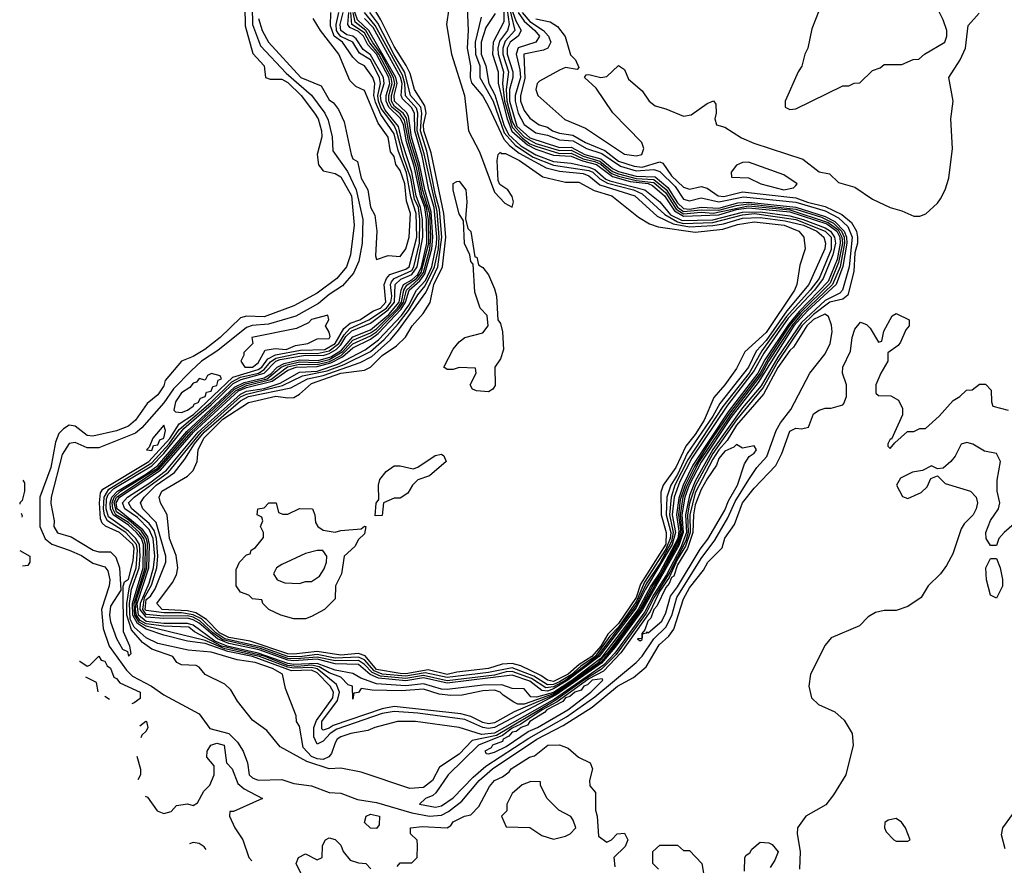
# Model space of a CAD drawing. Header units: inches. Extents: x 2380249 to 2585472, y 382747 to 546448.
# Tile 282 of 626: x 2533982 to 2537317, y 411503 to 414366. Entities that reach past the tile are written whole.
import ezdxf

# ---------------------------------------------------------------- set-up
doc = ezdxf.new("R2010")
doc.units = ezdxf.units.IN
doc.header["$MEASUREMENT"] = 0
doc.layers.add('C5431', color=7, linetype='Continuous')

msp = doc.modelspace()

# ---------------------------------------------------------------- linework, layer by layer
at = {"layer": 'C5431', "color": 4}
for points, elevation in [([(2535620.3, 414490), (2535621.1, 414358.9), (2535585.4, 414290), (2535583.3, 414250), (2535602.4, 414190), (2535602.7, 414150), (2535632.4, 414030), (2535649.2, 413989.2), (2535702.2, 413942.2), (2535730, 413928.3), (2535790, 413907.5), (2535850, 413904.2), (2535887.9, 413887.9), (2535935.6, 413875.6), (2535990, 413834.8), (2536050, 413818.5), (2536110, 413811.4), (2536125.3, 413805.3), (2536165.9, 413770), (2536199.4, 413719.4), (2536230, 413700.9), (2536350, 413705.9), (2536410, 413723.3), (2536450, 413729.7), (2536590, 413715.9), (2536715.3, 413675.3), (2536749.3, 413650), (2536759.2, 413630), (2536760.9, 413610), (2536750, 413554.6), (2536719.7, 413480.3), (2536621.5, 413378.5), (2536585.2, 413334.8), (2536505.6, 413214.4), (2536481.8, 413170), (2536381.2, 413038.8), (2536262.1, 412857.9), (2536228.6, 412790), (2536213.9, 412746.1), (2536206.1, 412690), (2536214.6, 412634.6), (2536210.8, 412610), (2536150, 412494.2), (2536119.5, 412450), (2536077.1, 412370), (2535950, 412203.3), (2535851.4, 412128.6), (2535790, 412089), (2535732.4, 412072.4), (2535713.6, 412073.6), (2535690, 412100.4), (2535650, 412101.5), (2535614.7, 412114.7), (2535550, 412113.4), (2535430, 412098.4), (2535410, 412099.8), (2535350, 412117.8), (2535290, 412110.6), (2535190, 412118), (2535136.9, 412136.9), (2535110, 412153.1), (2535050, 412163.9), (2534990, 412186.9), (2534910, 412182.8), (2534890, 412186.4), (2534790, 412222.1), (2534685.2, 412245.2), (2534642.7, 412262.7), (2534570, 412316.1), (2534550, 412321.8), (2534470, 412322), (2534410, 412328.3), (2534384.3, 412350), (2534379.8, 412390), (2534419.8, 412510), (2534421.6, 412590), (2534415.8, 412615.8), (2534399.2, 412639.2), (2534312.6, 412710), (2534309.1, 412730), (2534320.1, 412750), (2534458.9, 412841.1), (2534570.4, 412970), (2534723.3, 413110), (2534750, 413121.5), (2534837.5, 413142.5), (2534890, 413179.9), (2534918.5, 413190), (2534990, 413192.3), (2535035.5, 413204.5), (2535075.3, 413224.7), (2535110, 413255.4), (2535170, 413285.1), (2535196, 413304), (2535273.9, 413386.1), (2535288.6, 413410), (2535301.6, 413450), (2535337.4, 413482.6), (2535353.9, 413506.1), (2535377.7, 413590), (2535380.8, 413630), (2535375.7, 413715.7), (2535353.7, 413790), (2535336.5, 413876.5), (2535308.8, 413968.8), (2535299.2, 414039.2), (2535292.5, 414052.5), (2535251, 414090), (2535250.2, 414110), (2535259.9, 414150), (2535256.1, 414170), (2535165, 414330), (2535125.5, 414365.5), (2535110.8, 414410.8)], -16), ([(2535435.6, 414404.4), (2535427.3, 414350), (2535444.9, 414250), (2535488.2, 414110), (2535502.4, 413990), (2535539.3, 413919.3), (2535590, 413782), (2535625.2, 413745.2), (2535650, 413732), (2535654, 413750), (2535650, 413768), (2535635.1, 413790), (2535608.4, 413808.4), (2535602, 413822), (2535599.3, 413890), (2535602, 413910), (2535610, 413918), (2535612.8, 413912.8), (2535627.2, 413912.8), (2535674.3, 413890), (2535754, 413834), (2535830, 413816.1), (2535876.2, 413816.2), (2535927.9, 413787.9), (2535987.7, 413770), (2536077.8, 413697.8), (2536115.5, 413675.5), (2536144.5, 413664.5), (2536270, 413647.3), (2536363, 413657), (2536413.2, 413673.2), (2536470, 413682), (2536570.7, 413670), (2536620.5, 413650), (2536638, 413630), (2536642, 413590), (2536624.4, 413535.6), (2536614.3, 413470), (2536605.7, 413450), (2536510, 413307.4), (2536438, 413242), (2536410, 413185.6), (2536370, 413129.7), (2536332.4, 413087.6), (2536300.1, 413010), (2536270, 412961.5), (2536237.6, 412922.4), (2536204.3, 412850), (2536161.8, 412790), (2536153.9, 412766.1), (2536154.5, 412690), (2536171.9, 412630), (2536170.3, 412590.3), (2536084.7, 412455.3), (2536069.7, 412410), (2536010, 412322.1), (2535973.9, 412286.1), (2535950, 412245.5), (2535919.2, 412210), (2535876.5, 412183.5), (2535839.7, 412150), (2535790, 412126), (2535770, 412129.9), (2535746.4, 412146.4), (2535678.7, 412178.7), (2535650, 412186.1), (2535616, 412184), (2535570, 412169.3), (2535462.4, 412157.6), (2535430, 412149.9), (2535365.7, 412165.7), (2535290, 412152.1), (2535270, 412152.7), (2535190, 412166.7), (2535152.3, 412212.3), (2535130, 412220.3), (2535070, 412214.8), (2534990, 412226.9), (2534910, 412217.7), (2534890, 412219.7), (2534762, 412262), (2534690, 412274.2), (2534659.2, 412290), (2534615.2, 412335.2), (2534578.6, 412358.6), (2534550, 412365.2), (2534464.7, 412370), (2534446.3, 412390), (2534499.3, 412460.7), (2534512.9, 412487.1), (2534517.6, 412510), (2534512.2, 412552.2), (2534488.8, 412610), (2534482, 412690), (2534458.4, 412730), (2534454, 412750), (2534463.6, 412770), (2534550, 412821.1), (2534570, 412840.4), (2534582.7, 412870), (2534586.3, 412910), (2534605.6, 412950), (2534670, 413013.7), (2534756.9, 413070), (2534850, 413092.1), (2534890, 413085.5), (2534910, 413087.6), (2534930, 413098.3), (2534970, 413134.3), (2535069.3, 413169.3), (2535150, 413179.2), (2535170, 413190.2), (2535210, 413229.1), (2535257.9, 413262.1), (2535289, 413291), (2535311.5, 413330), (2535348.1, 413371.9), (2535371.6, 413408.4), (2535384.4, 413470), (2535414.4, 413530), (2535425.5, 413630), (2535418.3, 413710), (2535375.8, 413915.8), (2535350.9, 413990), (2535349.6, 414010), (2535358.6, 414050), (2535354.5, 414074.5), (2535319, 414130), (2535304, 414184), (2535291.3, 414211.3), (2535250, 414275), (2535205.4, 414365.4), (2535131.3, 414490)], -36), ([(2535634.5, 414434.5), (2535659, 414330), (2535626.6, 414293.4), (2535617.8, 414270), (2535618.8, 414250), (2535637.7, 414190), (2535630, 414130), (2535632.1, 414090), (2535650, 414021), (2535660.7, 414000.7), (2535690.4, 413970), (2535730, 413946.6), (2535810, 413923.2), (2535850, 413924.4), (2535890, 413903.7), (2535947.1, 413887.1), (2535990, 413852.3), (2536010, 413844.3), (2536070, 413828.3), (2536130, 413825.4), (2536171.6, 413791.6), (2536210, 413731.6), (2536230, 413717.3), (2536290, 413722.6), (2536350, 413720.8), (2536410, 413737.4), (2536450, 413742.3), (2536610, 413724.9), (2536697.1, 413697.1), (2536737.6, 413677.6), (2536765.6, 413650), (2536774.2, 413630), (2536775.5, 413610), (2536760.2, 413530), (2536735.1, 413470), (2536630, 413369.7), (2536596.6, 413330), (2536518.3, 413210), (2536494.3, 413165.7), (2536390, 413029.7), (2536283.5, 412870), (2536242.2, 412790), (2536228.2, 412750), (2536218.6, 412690), (2536224.6, 412630), (2536211, 412589), (2536086.9, 412370), (2535984.5, 412230), (2535950, 412191.6), (2535790, 412079.7), (2535656.5, 412023.5), (2535590, 411985.7), (2535570, 411982.5), (2535550, 411986.7), (2535510, 412006.9), (2535475.8, 412015.8), (2535250, 412041.3), (2535210, 412033.7), (2535043.3, 411976.7), (2535030, 411968.2), (2535010, 411960.9), (2535005.1, 411965.1), (2535005.7, 411990), (2535058.6, 412061.4), (2535065.3, 412090), (2535055, 412115), (2534990, 412168.9), (2534970, 412173.5), (2534910, 412170.4), (2534890, 412174), (2534794.7, 412210), (2534676.4, 412236.4), (2534610, 412264.7), (2534410, 412313), (2534386.3, 412326.3), (2534371.7, 412350), (2534369.2, 412390), (2534406.5, 412510), (2534408.3, 412590), (2534402.7, 412610), (2534388.2, 412630), (2534350, 412664.2), (2534308.1, 412690), (2534297.2, 412710), (2534295.6, 412730), (2534302.1, 412750), (2534323.6, 412770), (2534450.6, 412849.4), (2534554, 412970), (2534710, 413115.2), (2534747, 413133), (2534820.3, 413150), (2534868.1, 413190), (2534883.6, 413196.4), (2534930, 413207.6), (2534990, 413205.6), (2535030, 413215.6), (2535076.9, 413243.1), (2535110, 413281.1), (2535170, 413305.5), (2535190, 413319.4), (2535261.4, 413390), (2535274.7, 413410), (2535282.5, 413450), (2535292.7, 413467.3), (2535325.9, 413490), (2535342, 413510), (2535367.9, 413610), (2535366.2, 413690), (2535360.2, 413730), (2535345.5, 413770), (2535325.7, 413865.7), (2535299.7, 413950), (2535285.6, 414025.6), (2535270, 414047.4), (2535242.5, 414070), (2535232.1, 414090), (2535231.8, 414110), (2535243.9, 414150), (2535240.5, 414170), (2535198, 414250), (2535168, 414288), (2535150, 414321.3), (2535107.1, 414350), (2535103.9, 414390)], -8), ([(2535625.8, 414450), (2535639.2, 414350), (2535634.6, 414330), (2535606.9, 414293.1), (2535601, 414270), (2535602.2, 414250), (2535621, 414190), (2535617.5, 414150), (2535624.3, 414090), (2535650, 414002.2), (2535684.9, 413964.9), (2535710, 413945.8), (2535730, 413937.5), (2535810, 413913.5), (2535850, 413914.7), (2535890, 413895.5), (2535930, 413886.1), (2535950, 413876.6), (2535985.8, 413845.8), (2536010, 413836.7), (2536070, 413821.3), (2536130, 413815.2), (2536170, 413779.9), (2536205, 413725), (2536230, 413708.4), (2536290, 413714.1), (2536330.7, 413710.7), (2536450, 413736), (2536590, 413722), (2536720.2, 413679.8), (2536754.3, 413654.3), (2536766.6, 413630), (2536768.2, 413610), (2536755.5, 413544.5), (2536726.3, 413473.8), (2536625.8, 413374.2), (2536589.6, 413330.4), (2536518.3, 413221.7), (2536489.8, 413170), (2536385.7, 413034.3), (2536320.2, 412939.8), (2536267, 412853), (2536235.5, 412790), (2536219.3, 412740.7), (2536212.7, 412690), (2536219.4, 412639.4), (2536215.5, 412610), (2536152.9, 412490), (2536126.9, 412453.1), (2536082, 412370), (2535975.1, 412224.9), (2535935.4, 412184.6), (2535790, 412084.4), (2535690, 412049.3), (2535669.2, 412049.2), (2535655.4, 412055.4), (2535619.1, 412079.1), (2535609.6, 412090), (2535590, 412096.3), (2535550, 412094.5), (2535480.8, 412079.2), (2535441.8, 412078.2), (2535402.3, 412082.3), (2535350, 412099.8), (2535274.6, 412094.6), (2535176.1, 412096.1), (2535138, 412102), (2535130, 412088), (2535114, 412086), (2535110, 412066), (2535109, 412110), (2535094.7, 412114.7), (2535070, 412140.3), (2535030, 412154.9), (2534995.9, 412175.9), (2534970, 412181.1), (2534923.3, 412176.7), (2534890, 412180.2), (2534810, 412211), (2534665.8, 412245.8), (2534573.9, 412293.9), (2534554.8, 412310), (2534470, 412313.1), (2534410, 412320.6), (2534390, 412332.3), (2534378, 412350), (2534373.9, 412370), (2534377.2, 412402.8), (2534413, 412510), (2534414.3, 412594.3), (2534410.4, 412610.4), (2534394.2, 412634.2), (2534351.8, 412671.8), (2534310, 412700.3), (2534302.3, 412730), (2534309.9, 412750.1), (2534454.8, 412845.2), (2534562.2, 412970), (2534712.6, 413110), (2534750, 413127.8), (2534832.2, 413147.8), (2534889.4, 413190.6), (2534930, 413200), (2534990, 413199), (2535030.7, 413209.3), (2535070.2, 413229.8), (2535110, 413268.7), (2535170, 413295.5), (2535190.5, 413309.5), (2535268.8, 413390), (2535281.6, 413410), (2535291.7, 413450), (2535332.7, 413487.3), (2535349.1, 413510), (2535371.1, 413590), (2535374.5, 413630), (2535370.5, 413710.5), (2535347.6, 413787.6), (2535331.1, 413871.1), (2535303.3, 413963.3), (2535292.5, 414032.5), (2535281, 414050), (2535251.9, 414071.9), (2535241.3, 414090), (2535241, 414110), (2535252.1, 414150), (2535248.4, 414170), (2535205.7, 414250), (2535176.5, 414290), (2535154.6, 414330), (2535118, 414358), (2535111.8, 414390)], -12), ([(2534744.1, 414410), (2534745.8, 414345.8), (2534771.8, 414251.8), (2534810.4, 414210), (2534814.8, 414170), (2534830, 414164.6), (2534870, 414165.2), (2534890, 414153.5), (2534935.6, 414110), (2534980.2, 414050), (2534992.7, 414030), (2535004.1, 413990), (2535005.6, 413970), (2534989.3, 413910), (2534994.4, 413874.4), (2535010, 413854.4), (2535050, 413845.7), (2535070, 413833.8), (2535105.4, 413770), (2535115.2, 413670), (2535102.8, 413570), (2535088.9, 413530), (2535056.1, 413490), (2534990, 413440.9), (2534910, 413397.2), (2534810, 413359.8), (2534750, 413362.7), (2534730, 413356.9), (2534661.3, 413290), (2534608.5, 413250), (2534570, 413226.2), (2534530.3, 413209.7), (2534475.1, 413144.9), (2534470, 413126.6), (2534450, 413096.2), (2534413.7, 413066.3), (2534373.8, 413010), (2534350, 412989.8), (2534310, 412974.8), (2534230, 412956.4), (2534210, 412958.5), (2534170, 412989.7), (2534150, 412993.3), (2534130, 412981.3), (2534114.5, 412965.5), (2534103.6, 412936.4), (2534087.2, 412850), (2534050.2, 412750), (2534050.2, 412650), (2534068.6, 412608.6), (2534090.8, 412590.8), (2534150.1, 412570.1), (2534191.7, 412551.7), (2534230, 412526.5), (2534270, 412513.8), (2534280.4, 412500.4), (2534287.6, 412470), (2534285.5, 412450), (2534258.5, 412370), (2534264.7, 412304.7), (2534285.5, 412245.5), (2534343.8, 412163.8), (2534364.2, 412144.2), (2534428.9, 412110), (2534470, 412080.8), (2534590, 412016.5), (2534626.1, 411966.1), (2534690.1, 411950.1), (2534720.1, 411920.1), (2534738.3, 411890), (2534753.7, 411850), (2534759.5, 411810), (2534770, 411799.5), (2534790, 411791.8), (2534870, 411793.4), (2534910, 411780.2), (2534970, 411772.8), (2535030, 411750.3), (2535070, 411747.4), (2535125.9, 411725.9), (2535190, 411716.6), (2535310, 411681.6), (2535370, 411670.1), (2535410, 411673.5), (2535434.1, 411685.9), (2535479.4, 411720.6), (2535538.2, 411790), (2535583.5, 411830), (2535733.6, 411930), (2535822.8, 411977.2), (2535921, 412039), (2536006.8, 412110), (2536060.3, 412139.7), (2536104.2, 412175.8), (2536147.9, 412250), (2536180.4, 412279.6), (2536197.5, 412302.5), (2536230, 412406), (2536250, 412442.6), (2536297.9, 412502.1), (2536312.8, 412530), (2536361.5, 412578.5), (2536370, 412610.5), (2536403, 412657), (2536430, 412730.3), (2536470, 412780.5), (2536542.6, 412857.4), (2536563, 412897), (2536590, 412972.7), (2536610, 412982.8), (2536630, 412981), (2536653.2, 412986.8), (2536670, 413031.3), (2536690, 413044.7), (2536710, 413051.3), (2536730, 413051.3), (2536770, 413062), (2536773.6, 413066.4), (2536782, 413090), (2536782, 413130), (2536769, 413170), (2536769.2, 413190), (2536796, 413244), (2536800.9, 413290), (2536810, 413318), (2536830, 413342), (2536850, 413334), (2536862, 413322), (2536890, 413274), (2536902, 413278), (2536908.4, 413311.6), (2536936.4, 413363.6), (2536950, 413372), (2536994, 413350), (2536994, 413330), (2536983.6, 413316.4), (2536965.4, 413274.6), (2536956.9, 413263.1), (2536922, 413238), (2536922, 413210), (2536898, 413170), (2536882, 413130), (2536882, 413102), (2536890, 413094), (2536932.7, 413092.7), (2536958, 413078), (2536972, 413050), (2536971.6, 413028.4), (2536934, 412946), (2536930, 412946), (2536922, 412930), (2536922, 412922), (2536930, 412914), (2536946, 412934), (2536988.4, 412971.6), (2537010, 412972), (2537030, 412982), (2537050, 412982), (2537096.5, 413023.5), (2537143.1, 413076.9), (2537166, 413090), (2537188.4, 413111.6), (2537207.3, 413112.7), (2537232.7, 413132.7), (2537252.7, 413132.7), (2537271.6, 413111.6), (2537272.7, 413072.7), (2537278, 413058), (2537330, 413044.7)], 8), ([(2534769, 414410), (2534770.1, 414350), (2534797.4, 414277.4), (2534884.7, 414184.7), (2534970.6, 414110.6), (2535015, 414050), (2535026.5, 414026.5), (2535040.2, 413970), (2535042, 413922), (2535091.7, 413851.7), (2535121.3, 413790), (2535143.9, 413690), (2535142, 413610), (2535130.8, 413549.2), (2535112.5, 413507.5), (2535075, 413465), (2535030, 413435.9), (2534994.3, 413405.7), (2534917, 413363), (2534825, 413335), (2534769, 413331), (2534750, 413324.6), (2534653.6, 413246.4), (2534598.2, 413210), (2534562.3, 413177.7), (2534503.1, 413116.9), (2534470.6, 413069.4), (2534395.8, 412984.2), (2534373.8, 412966.2), (2534250, 412916.9), (2534210, 412916.4), (2534170, 412935.1), (2534150, 412931.3), (2534125.5, 412894.5), (2534088.4, 412750), (2534087.8, 412727.8), (2534098.4, 412670), (2534097.1, 412650), (2534110, 412628.5), (2534156, 412616), (2534231, 412570), (2534250, 412564.2), (2534290, 412564.4), (2534307.1, 412547.1), (2534320.3, 412510), (2534324.7, 412435.3), (2534290, 412380.9), (2534286.6, 412350), (2534290, 412327.7), (2534310, 412271.3), (2534330, 412235.5), (2534346.9, 412226.9), (2534350, 412212), (2534359, 412221), (2534354.8, 412245.2), (2534333.9, 412293.9), (2534332, 412448), (2534336.8, 412463.2), (2534350, 412472.2), (2534366.1, 412533.9), (2534370, 412576.9), (2534365.5, 412590), (2534319.8, 412630), (2534272.1, 412652.1), (2534261.4, 412661.4), (2534256.1, 412676.1), (2534251.8, 412730), (2534255.6, 412764.4), (2534263.3, 412776.7), (2534419.2, 412870), (2534490, 412947.8), (2534522, 412998), (2534570.6, 413030), (2534704.1, 413155.9), (2534790, 413182.1), (2534802.6, 413190), (2534822.2, 413217.8), (2534848.1, 413231.9), (2534932.8, 413247.2), (2535015.9, 413250), (2535050, 413270.1), (2535079.5, 413320.5), (2535101.6, 413338.4), (2535133.5, 413350), (2535179.9, 413380.1), (2535204.5, 413390), (2535222.3, 413410), (2535216.5, 413470), (2535224.2, 413490), (2535236, 413504), (2535290, 413521.5), (2535300.5, 413530), (2535326.9, 413630), (2535325.3, 413710), (2535306.5, 413766.5), (2535292.5, 413847.5), (2535263.7, 413923.7), (2535250, 413979.8), (2535204.9, 414044.9), (2535186.9, 414086.9), (2535181.2, 414110), (2535185.2, 414150), (2535177.8, 414170), (2535150, 414209.6), (2535130, 414219.7), (2535110, 414239.7), (2535075.8, 414290), (2535046.8, 414310), (2535034.9, 414345.1), (2535035.5, 414390)], 12), ([(2535646.5, 414406.5), (2535662.5, 414362.5), (2535680.9, 414330), (2535670.2, 414310), (2535643.4, 414290), (2535633.2, 414270), (2535633.4, 414250), (2535651.9, 414190), (2535651.6, 414170), (2535640.9, 414130), (2535640.4, 414090), (2535666.2, 414006.2), (2535710, 413965.7), (2535810, 413933.4), (2535850, 413934.6), (2535896.1, 413910), (2535950, 413894.7), (2535990, 413862.1), (2536010, 413852.4), (2536070, 413836.2), (2536134.1, 413834.1), (2536177.6, 413797.6), (2536210, 413746.4), (2536230, 413726.8), (2536250, 413725), (2536290, 413731.6), (2536350, 413728.3), (2536414.4, 413745.6), (2536450, 413748.6), (2536610, 413731.7), (2536710, 413699.8), (2536742.6, 413682.6), (2536774.4, 413650), (2536782, 413630), (2536782.9, 413610), (2536769.2, 413530.8), (2536747.1, 413470), (2536650, 413380.7), (2536604, 413330), (2536482.6, 413137.4), (2536390, 413019.4), (2536290, 412868.6), (2536248.9, 412790), (2536234.9, 412750), (2536224.4, 412690), (2536229.5, 412630), (2536214.3, 412585.7), (2536091.4, 412368.6), (2535998.6, 412241.4), (2535952.5, 412187.5), (2535799.4, 412080.6), (2535590, 411970.3), (2535570, 411967), (2535550, 411970.3), (2535490, 411997.4), (2535330, 412018.7), (2535250, 412024.1), (2535210, 412016.8), (2535056, 411964), (2535034, 411950), (2535010, 411923.8), (2534990, 411913.7), (2534978.1, 411938.1), (2534978.7, 411970), (2534986.8, 411993.2), (2535042.3, 412070), (2535044.9, 412090), (2535033.4, 412110), (2534990, 412155.4), (2534970, 412163.5), (2534902.3, 412162.3), (2534770.5, 412210), (2534687.1, 412227.1), (2534610, 412254.7), (2534550, 412262.1), (2534470, 412282.8), (2534410, 412302.9), (2534381.5, 412321.5), (2534365.6, 412350), (2534363.9, 412390), (2534400.2, 412510), (2534401.6, 412590), (2534394.9, 412610), (2534377.9, 412630), (2534350, 412655.3), (2534298.7, 412690), (2534290, 412710), (2534288.9, 412731.1), (2534294.4, 412750), (2534312.7, 412770), (2534411.7, 412828.3), (2534450, 412857.1), (2534547.6, 412972.4), (2534710, 413122), (2534742.3, 413137.7), (2534810, 413153.2), (2534832.9, 413167.1), (2534853.6, 413190), (2534877.6, 413202.4), (2534930, 413214.6), (2534992.7, 413212.7), (2535035.4, 413224.6), (2535072.4, 413247.6), (2535110, 413293), (2535170, 413315.9), (2535232.4, 413367.6), (2535267.3, 413410), (2535273.4, 413450), (2535281.8, 413470), (2535310, 413485.6), (2535330, 413503.4), (2535342.9, 413530), (2535361.2, 413610), (2535359.9, 413690), (2535354, 413730), (2535339, 413770), (2535318, 413870), (2535292.2, 413952.2), (2535282, 414010), (2535272.1, 414032.1), (2535232.5, 414070), (2535223.5, 414090), (2535222.8, 414110), (2535235.6, 414150), (2535232.5, 414170), (2535190.3, 414250), (2535161.5, 414281.5), (2535146.4, 414310), (2535130, 414325.7), (2535099.9, 414339.9), (2535092.8, 414350), (2535096.2, 414390)], -4), ([(2535497.6, 414410), (2535501.3, 414330), (2535497.6, 414270), (2535509.1, 414210), (2535507.6, 414170), (2535512.1, 414152.1), (2535550, 414106.7), (2535570, 414072), (2535621.5, 413961.5), (2535640.3, 413940.3), (2535674.1, 413914.1), (2535764.5, 413864.5), (2535810, 413853.3), (2535890, 413845.5), (2535910, 413837.4), (2535946.9, 413806.9), (2536065.8, 413770), (2536141.3, 413701.3), (2536194.8, 413674.8), (2536250, 413664.6), (2536330, 413669.7), (2536365.4, 413674.6), (2536430, 413694.6), (2536490, 413696.9), (2536574.3, 413685.7), (2536636.5, 413670), (2536682.2, 413650), (2536705.8, 413630), (2536710.8, 413610), (2536709.1, 413590), (2536654.4, 413470), (2536579.8, 413380.2), (2536510, 413280.2), (2536476, 413244), (2536450, 413189.9), (2536353.7, 413066.3), (2536330, 413024.4), (2536242.8, 412897.2), (2536210, 412827), (2536186.8, 412790), (2536174.1, 412750), (2536171.4, 412690), (2536186.7, 412630), (2536185.2, 412610), (2536170, 412573.2), (2536098.3, 412461.7), (2536070, 412395.2), (2536010, 412310), (2535980.5, 412279.5), (2535930.5, 412210), (2535882, 412178), (2535850, 412148.6), (2535810, 412124.7), (2535790, 412115.5), (2535770, 412114.2), (2535723.6, 412143.6), (2535650, 412172), (2535570, 412155.9), (2535430, 412139), (2535355, 412155), (2535290, 412143.4), (2535210, 412150.7), (2535182, 412162), (2535150, 412198.9), (2535130, 412208), (2535050, 412204.5), (2534990, 412217.5), (2534930, 412209.2), (2534889.9, 412210), (2534802.3, 412242.3), (2534676.9, 412270), (2534646.2, 412290), (2534597.5, 412337.5), (2534570, 412351.7), (2534530, 412357.9), (2534470, 412357.7), (2534410, 412365.5), (2534407, 412370), (2534410, 412403.2), (2534425, 412415), (2534440.9, 412439.1), (2534477.4, 412530), (2534476.5, 412550), (2534443.9, 412663.9), (2534399.1, 412710), (2534391.1, 412730), (2534403.8, 412750), (2534444.3, 412790), (2534506.6, 412833.4), (2534541.7, 412878.3), (2534573.5, 412930), (2534607.3, 412970), (2534730, 413075.4), (2534757.2, 413090), (2534900.7, 413119.3), (2534956.4, 413150), (2535010, 413161.9), (2535134.7, 413205.3), (2535174.4, 413225.6), (2535237.4, 413282.6), (2535264.9, 413315.1), (2535357.5, 413442.5), (2535398.3, 413530), (2535412, 413630), (2535403.9, 413723.9), (2535390, 413772.4), (2535361.2, 413921.2), (2535338.9, 413990), (2535344.2, 414050), (2535340.1, 414070), (2535305.7, 414110), (2535286.9, 414186.9), (2535250, 414247.5), (2535194.6, 414354.6), (2535167.4, 414390)], -32), ([(2536690, 414398), (2536664.5, 414335.5), (2536651, 414270), (2536641, 414250), (2536630.8, 414209.2), (2536618, 414190), (2536574, 414090), (2536574, 414070), (2536590, 414062), (2536610, 414064.7), (2536770, 414142), (2536790, 414142), (2536808.4, 414151.6), (2536827.3, 414152.7), (2536870, 414194), (2536896.4, 414203.6), (2536910, 414214), (2536970, 414214), (2537008.4, 414231.6), (2537027.3, 414232.7), (2537046, 414250), (2537115.3, 414290), (2537122, 414310), (2537122, 414330), (2537110, 414366), (2537088.4, 414408.4)], 16), ([(2535683.4, 414390), (2535710, 414360.3), (2535755.6, 414330), (2535773, 414310), (2535780.8, 414290), (2535770.4, 414270), (2535756.5, 414263.5), (2535689.3, 414250), (2535692.9, 414167.1), (2535678, 414110), (2535678.5, 414090), (2535690, 414058.4), (2535710, 414033), (2535741, 414010), (2535770, 414002), (2535787, 413990), (2535810, 413981.8), (2535855, 413975), (2535898.5, 413950), (2535963.2, 413923.2), (2536010, 413887.4), (2536063.1, 413870), (2536090, 413867.4), (2536150, 413884.9), (2536160, 413880), (2536190, 413837.6), (2536230, 413798.7), (2536250, 413792.2), (2536290, 413800.9), (2536310, 413795.6), (2536347, 413770), (2536367.2, 413767.2), (2536430, 413783.9), (2536610, 413762.9), (2536650, 413747.9), (2536710, 413734), (2536766.3, 413706.3), (2536799.1, 413679.1), (2536815.5, 413650), (2536819.3, 413630), (2536819, 413610), (2536810, 413577.2), (2536806.6, 413513.4), (2536786.3, 413433.7), (2536770, 413419.8), (2536725.3, 413410), (2536670, 413368.2), (2536631, 413330), (2536550, 413209.4), (2536499.5, 413120.5), (2536410, 413011.9), (2536330, 412897.1), (2536270, 412787.3), (2536250, 412729.8), (2536244.1, 412690), (2536245.8, 412630), (2536238, 412602), (2536184.4, 412495.6), (2536130, 412408.8), (2536103.4, 412356.6), (2536002.5, 412217.5), (2535952.8, 412167.2), (2535892.2, 412130), (2535797.8, 412062.2), (2535596.6, 411943.4), (2535514.6, 411925.4), (2535470, 411879.8), (2535404.2, 411835.8), (2535380.2, 411790), (2535350, 411767.2), (2535303.8, 411763.8), (2535138.3, 411818.3), (2535070, 411832.1), (2535030, 411829.7), (2534954.3, 411854.3), (2534864.1, 411904.1), (2534819.5, 411959.5), (2534770, 411995.1), (2534719.1, 412059.1), (2534697, 412097), (2534677, 412117), (2534610, 412149.2), (2534590, 412174), (2534579.5, 412179.5), (2534530, 412182), (2534514, 412190), (2534501.2, 412210), (2534430, 412235.4), (2534397.4, 412257.4), (2534360.2, 412300.2), (2534344.8, 412350), (2534345, 412390), (2534354.1, 412445.9), (2534376.4, 412510), (2534380.6, 412570), (2534377.9, 412590), (2534341.2, 412630), (2534279, 412670), (2534269.3, 412689.3), (2534265.6, 412710), (2534267.7, 412750), (2534283.4, 412776.6), (2534430, 412865.7), (2534488.1, 412930), (2534521.7, 412978.3), (2534629.6, 413070), (2534700.1, 413139.9), (2534730, 413155.7), (2534790.4, 413170), (2534810, 413182.4), (2534831.6, 413208.4), (2534850, 413220.8), (2534930, 413237.3), (2534990, 413236.1), (2535030, 413245), (2535062.4, 413270), (2535080.5, 413299.5), (2535099.8, 413320.2), (2535165, 413350), (2535224.5, 413390), (2535239.1, 413410), (2535242.3, 413430), (2535237.3, 413470), (2535241.4, 413478.6), (2535250.6, 413490), (2535310, 413516.8), (2535317, 413530), (2535336.4, 413610), (2535337.4, 413690), (2535332.1, 413730), (2535319, 413759), (2535307.2, 413830), (2535282.1, 413902.1), (2535258.7, 413990), (2535250, 414008.1), (2535205.8, 414065.8), (2535197.2, 414090), (2535194.6, 414110), (2535203.8, 414150), (2535200.1, 414170), (2535169.8, 414230), (2535133.3, 414253.3), (2535110.2, 414290.2), (2535069.7, 414309.7), (2535060.4, 414320.4), (2535055, 414330), (2535053.7, 414350), (2535062.7, 414390)], 8), ([(2535670, 414390.2), (2535690, 414361.1), (2535726.5, 414330), (2535742, 414310), (2535729.5, 414290.5), (2535670, 414270.9), (2535662.9, 414250), (2535676, 414196), (2535677.6, 414170), (2535660.4, 414110), (2535660.5, 414090), (2535670, 414050.2), (2535690, 414011.8), (2535730, 413983.1), (2535770, 413975.1), (2535810, 413959), (2535856.2, 413956.2), (2535901.3, 413930), (2535953.3, 413913.3), (2536016.2, 413870), (2536070, 413854.6), (2536130, 413859.5), (2536150, 413852.5), (2536201.9, 413801.9), (2536230, 413759.1), (2536250, 413753.1), (2536290, 413762.9), (2536350, 413749.2), (2536433.2, 413766.8), (2536610, 413748.8), (2536710, 413719), (2536755.6, 413695.6), (2536786.5, 413666.5), (2536801.5, 413630), (2536791.4, 413530), (2536769.1, 413450.9), (2536759.2, 413440.8), (2536710, 413415.2), (2536630, 413341.1), (2536550, 413223.2), (2536493, 413127), (2536430, 413051.6), (2536330, 412911.1), (2536270, 412803.4), (2536250, 412755.8), (2536237.2, 412690), (2536240.4, 412630), (2536220.9, 412579.1), (2536173, 412487), (2536130, 412420.4), (2536098.9, 412361.1), (2535997.9, 412222.1), (2535959.4, 412180.6), (2535793.7, 412066.3), (2535590, 411950.4), (2535546.3, 411946.3), (2535470, 411970.3), (2535322, 411990), (2535262, 411990), (2535184.4, 411970), (2535160.5, 411959.5), (2535103, 411950), (2535070, 411938.7), (2535056.8, 411930), (2535050, 411918.5), (2535038.2, 411881.8), (2535029.1, 411870.9), (2535010, 411861.7), (2534990, 411863.4), (2534970, 411871.6), (2534942.2, 411902.2), (2534930, 411974), (2534919.3, 411990), (2534918, 412010), (2534881.8, 412101.8), (2534872.2, 412150), (2534838.5, 412170), (2534779.7, 412190), (2534718.9, 412198.9), (2534630, 412225), (2534552.3, 412232.3), (2534450, 412254), (2534410, 412273.2), (2534369.5, 412309.5), (2534356.4, 412336.4), (2534353.4, 412390), (2534361.2, 412438.8), (2534386.2, 412510), (2534390, 412550), (2534387.5, 412590), (2534375.7, 412610), (2534350, 412635), (2534282.9, 412682.9), (2534274.9, 412710), (2534276.1, 412743.9), (2534281.6, 412758.4), (2534301.2, 412778.8), (2534430, 412856.1), (2534470, 412897.8), (2534537.7, 412982.3), (2534630, 413061.8), (2534705.5, 413134.5), (2534732.4, 413147.6), (2534809.9, 413170), (2534849.5, 413210), (2534864.4, 413215.6), (2534950, 413230.3), (2535010, 413228.8), (2535030, 413236.6), (2535053.8, 413250), (2535070, 413265.7), (2535086.9, 413293.1), (2535107, 413313), (2535170, 413339.1), (2535230, 413383.6), (2535251.2, 413410), (2535253.3, 413470), (2535272.7, 413487.3), (2535310, 413503.6), (2535327.8, 413530), (2535347.8, 413630), (2535346.2, 413690), (2535339.7, 413730), (2535324.6, 413770), (2535310, 413849.9), (2535277, 413950), (2535264.8, 414004.8), (2535220, 414060), (2535206.5, 414090), (2535204.5, 414110), (2535216.4, 414150), (2535213.8, 414170), (2535170, 414247.3), (2535145, 414265), (2535121.1, 414301.1), (2535110, 414309.9), (2535090, 414314.8), (2535069.7, 414329.7), (2535067.5, 414350), (2535077, 414390)], 4), ([(2535592.4, 414387.6), (2535560.7, 414339.3), (2535545.2, 414290), (2535545.3, 414250), (2535561, 414210), (2535571, 414150), (2535591.6, 414111.6), (2535621.8, 414010), (2535637.9, 413977.9), (2535679.1, 413939.1), (2535730, 413908.5), (2535790, 413886.6), (2535850, 413880.4), (2535910, 413866.7), (2535930, 413858.7), (2535966.7, 413826.7), (2535980.3, 413820.3), (2536099.4, 413790), (2536149.5, 413750), (2536186, 413706), (2536226.1, 413686.1), (2536330, 413688.6), (2536430, 413714), (2536490, 413715.2), (2536590, 413701.8), (2536635.5, 413690), (2536710, 413661.1), (2536728.4, 413650), (2536741.7, 413630), (2536744.4, 413610), (2536735.4, 413570), (2536703.5, 413490), (2536673.3, 413450), (2536584.4, 413355.6), (2536502.3, 413237.7), (2536470, 413178.3), (2536379.1, 413060.9), (2536258.2, 412881.8), (2536217.7, 412802.3), (2536198.2, 412750), (2536192, 412690), (2536202.7, 412630), (2536192.2, 412590), (2536101.3, 412438.7), (2536070, 412375.1), (2535944.2, 412210), (2535838.8, 412130), (2535790, 412101), (2535770, 412093.5), (2535750, 412094.9), (2535710, 412126.7), (2535650, 412147.4), (2535430, 412119.5), (2535350, 412137.6), (2535290, 412127.6), (2535197.1, 412137.1), (2535169, 412149), (2535130, 412183.6), (2535050, 412185.6), (2534990, 412201.5), (2534910, 412195.4), (2534890, 412198.3), (2534792.6, 412232.6), (2534690, 412254.9), (2534651.9, 412270), (2534590, 412323.3), (2534570, 412334.9), (2534550, 412340), (2534470, 412339), (2534410, 412343.9), (2534390, 412369.9), (2534391.1, 412391.1), (2534420.9, 412459.1), (2534435.6, 412510), (2534439.4, 412550), (2534434.6, 412610), (2534420.8, 412640.8), (2534380.7, 412680.7), (2534338.3, 412710), (2534330, 412731), (2534346.7, 412750), (2534422.2, 412797.8), (2534479.4, 412840.6), (2534586.9, 412970), (2534730, 413098.3), (2534750, 413108.3), (2534810, 413118), (2534863.9, 413136.1), (2534930, 413172.4), (2534990, 413176.7), (2535059.9, 413200.1), (2535152, 413248), (2535197.3, 413282.7), (2535275.1, 413364.9), (2535300.2, 413399.8), (2535326.1, 413450), (2535356.3, 413483.7), (2535378, 413530), (2535394.1, 413605.9), (2535394.5, 413630), (2535385.7, 413730), (2535368, 413790), (2535344.8, 413904.8), (2535320.3, 413990), (2535318.8, 414050), (2535308.8, 414068.8), (2535278.1, 414098.1), (2535273.5, 414110), (2535276.9, 414150), (2535271.3, 414171.2), (2535179.2, 414339.2), (2535149.2, 414370)], -24), ([(2535545.2, 414374.8), (2535524.8, 414290), (2535525.4, 414250), (2535540.1, 414210), (2535540.2, 414170), (2535585, 414090), (2535623.1, 413983.1), (2535660.8, 413940.8), (2535720.6, 413900.6), (2535790, 413873.9), (2535910, 413855.4), (2535923.2, 413850), (2535947, 413827), (2535972.3, 413812.3), (2536061.2, 413790), (2536090, 413776.4), (2536166.5, 413706.5), (2536210, 413681.7), (2536230, 413676.3), (2536330, 413679.2), (2536430, 413705.5), (2536470.5, 413710), (2536610.8, 413690), (2536710, 413650.8), (2536730.6, 413630), (2536730, 413588.7), (2536689.5, 413490), (2536659.3, 413450), (2536578.7, 413361.3), (2536495, 413245), (2536452.1, 413170), (2536363.8, 413056.2), (2536244.4, 412875.6), (2536200.9, 412790), (2536188.6, 412750), (2536182.2, 412690), (2536195.6, 412630), (2536190, 412599.7), (2536150, 412525.6), (2536103.6, 412456.4), (2536070, 412384.1), (2535937.4, 412210), (2535831.3, 412130), (2535790, 412107.1), (2535764, 412104), (2535715.7, 412135.7), (2535650, 412159.8), (2535630, 412158.8), (2535590, 412147.5), (2535430, 412128.4), (2535350, 412145.8), (2535290, 412135.6), (2535203.9, 412143.9), (2535175.7, 412155.7), (2535150, 412183.5), (2535130, 412196.7), (2535050, 412195.1), (2534990, 412208.6), (2534917.9, 412202.1), (2534890, 412204.1), (2534797.3, 412237.3), (2534670, 412266.5), (2534636, 412290), (2534591.6, 412331.6), (2534570, 412343.2), (2534550, 412348.1), (2534470, 412347.3), (2534410, 412352.8), (2534398.5, 412370), (2534404.6, 412410), (2534428.3, 412451.7), (2534446.8, 412510), (2534450, 412550), (2534445, 412610), (2534436.9, 412636.9), (2534420.2, 412660.2), (2534362.3, 412710), (2534350.7, 412730), (2534369.3, 412750), (2534486.1, 412833.9), (2534596.6, 412970), (2534730, 413089.7), (2534750, 413098.4), (2534872.5, 413127.5), (2534939.8, 413160.2), (2535022.8, 413177.2), (2535080.6, 413199.4), (2535170, 413242.9), (2535216.2, 413283.8), (2535263.5, 413336.5), (2535298.9, 413381.1), (2535330, 413434.4), (2535354.9, 413465.1), (2535386.6, 413530), (2535400, 413590), (2535402.9, 413630), (2535396.4, 413716.4), (2535352.2, 413912.2), (2535328.2, 413990), (2535330.6, 414050), (2535326.2, 414066.2), (2535288.4, 414108.4), (2535286.7, 414150), (2535278.6, 414178.6), (2535186.2, 414346.2), (2535150.3, 414390)], -28), ([(2534791.3, 414370), (2534803.5, 414330), (2534824.5, 414290), (2534934, 414170), (2535002.5, 414142.5), (2535030, 414094.8), (2535044.9, 414084.9), (2535061.6, 414061.6), (2535080.7, 414020.7), (2535104.2, 413910), (2535110, 413894.8), (2535125.8, 413885.8), (2535138, 413830), (2535160.5, 413790), (2535170, 413732), (2535184.4, 413704.4), (2535191.3, 413650), (2535187.1, 413567.1), (2535190, 413554), (2535230, 413567.7), (2535270, 413564.9), (2535290, 413590.8), (2535300.5, 413630), (2535305.1, 413710), (2535292, 413752), (2535286.2, 413810), (2535270, 413855.1), (2535255.7, 413875.7), (2535250, 413902.7), (2535238.3, 413918.3), (2535230, 413968.7), (2535196, 414016), (2535150, 414126.6), (2535120.1, 414140.1), (2535100.5, 414160.5), (2535062.6, 414250), (2535000.7, 414330), (2534976, 414370)], 16), ([(2535730, 414369), (2535778.6, 414358.6), (2535803.4, 414343.4), (2535828.9, 414308.9), (2535847.1, 414247.1), (2535864.7, 414230), (2535876, 414204), (2535870, 414198), (2535830, 414204.5), (2535810, 414195.6), (2535742, 414158), (2535734, 414150), (2535730.5, 414130), (2535736.3, 414110), (2535828.3, 414028.3), (2535898.5, 413998.5), (2536030, 413910.5), (2536070, 413905.3), (2536088.7, 413910), (2536096, 413930), (2536089, 413950), (2535991, 414051), (2535934, 414134), (2535895.3, 414170), (2535900.2, 414179.8), (2535910, 414181), (2535950, 414170.4), (2535970, 414173.4), (2536010, 414211), (2536030, 414198), (2536044.4, 414164.4), (2536090, 414125.5), (2536114.4, 414090), (2536134.7, 414074.7), (2536170, 414064.9), (2536230, 414039.5), (2536255.6, 414044.4), (2536310, 414082.8), (2536331.6, 414091.6), (2536339.8, 414079.8), (2536340.7, 414050), (2536336, 414030), (2536342, 414010), (2536370, 414002), (2536426, 413966), (2536468.6, 413948.6), (2536633.8, 413893.8), (2536690, 413850.8), (2536724.7, 413844.7), (2536755.3, 413815.3), (2536810, 413798.8), (2536870, 413758.8), (2536930.5, 413730.5), (2536970, 413719.1), (2537010, 413700.5), (2537030, 413700.5), (2537051.2, 413708.8), (2537090, 413744.9), (2537100.1, 413759.9), (2537115.8, 413790), (2537128.2, 413830), (2537141.7, 413930), (2537136, 414030), (2537143.5, 414090), (2537128.3, 414170), (2537166.6, 414230), (2537185.1, 414270), (2537194, 414346), (2537231.8, 414388.2)], 12), ([(2537350, 412659), (2537316, 412630), (2537298, 412610), (2537290, 412586), (2537270, 412586), (2537255.3, 412610), (2537254, 412630), (2537269.3, 412670.7), (2537297.2, 412710), (2537301.2, 412730), (2537292.7, 412770), (2537292.5, 412807.5), (2537304, 412870), (2537290, 412898), (2537250, 412906), (2537210, 412929.2), (2537190, 412935.3), (2537170, 412928.7), (2537150, 412888.7), (2537136, 412870), (2537110, 412848), (2537090, 412846), (2537070, 412855.3), (2537039.6, 412840.4), (2537005.4, 412834.6), (2536965.4, 412814.6), (2536952, 412790), (2536971.6, 412751.6), (2536990, 412744.7), (2537034.6, 412765.4), (2537055.3, 412784.7), (2537067.3, 412812.7), (2537090, 412822), (2537116, 412796), (2537202, 412770), (2537221, 412750), (2537226, 412730), (2537221, 412710), (2537210.6, 412689.4), (2537180.5, 412659.5), (2537170, 412642), (2537142.5, 412557.5), (2537121.1, 412518.9), (2537100.7, 412490), (2537058.8, 412450), (2537034.8, 412410), (2536990, 412379.3), (2536950, 412366.6), (2536910, 412366), (2536880.5, 412359.5), (2536855.9, 412344.1), (2536825.8, 412314.2), (2536730, 412274), (2536710, 412248.7), (2536660.5, 412150), (2536654.4, 412110), (2536663.8, 412070), (2536687.8, 412047.8), (2536743.2, 412023.2), (2536774.7, 411994.7), (2536801.6, 411950), (2536804.9, 411910), (2536779.5, 411810), (2536737.6, 411742.4), (2536711.6, 411708.4), (2536644.9, 411670), (2536616.4, 411630), (2536615.3, 411610), (2536625.5, 411550), (2536622.8, 411490)], 8), ([(2533992.6, 412807.2), (2533998.5, 412798.5), (2533998, 412770), (2533990, 412738), (2533982, 412730), (2533982, 412726.4)], 4), ([(2533986.7, 412695.9), (2533990, 412686), (2533988.8, 412682.4)], 4), ([(2533982.9, 412569.4), (2534016, 412550), (2534016, 412530), (2534010, 412518), (2533991.9, 412515.6)], 4), ([(2534184.1, 412194), (2534186, 412194), (2534210, 412178), (2534219, 412181), (2534250, 412211.3), (2534258, 412198), (2534270, 412194.8), (2534278.8, 412178.8), (2534290, 412170.8), (2534300.7, 412140.7), (2534310, 412136), (2534321.1, 412121.1), (2534390.4, 412090), (2534390, 412068.7), (2534370, 412053.2), (2534362.1, 412050.4)], 4), ([(2534247.8, 412090.9), (2534242, 412122), (2534205.8, 412140.9)], 4), ([(2534285.7, 412064.8), (2534270.7, 412074.9)], 4), ([(2534388.9, 411975.4), (2534409, 411991), (2534412, 411990), (2534416, 411970), (2534410, 411958), (2534396, 411944), (2534392.3, 411934.5)], 4), ([(2534407.4, 411737.8), (2534414.4, 411734.4), (2534447.7, 411687.7), (2534470, 411678.8), (2534494.5, 411685.5), (2534513.6, 411706.4), (2534550, 411711), (2534570, 411706), (2534584.7, 411715.3), (2534605.2, 411754.8), (2534625.6, 411774.4), (2534640.9, 411810), (2534640.2, 411840.2), (2534615.3, 411870), (2534617.2, 411890), (2534629.7, 411910.3), (2534650, 411916.4), (2534674.4, 411910), (2534682.8, 411850), (2534701.6, 411830), (2534720.7, 411780.7), (2534742.2, 411762.2), (2534804.7, 411730), (2534706, 411686), (2534694, 411686), (2534692, 411670), (2534711, 411630), (2534738, 411590), (2534758, 411530), (2534768.5, 411518.3)], 4), ([(2535260.4, 411499.6), (2535270, 411512), (2535310, 411512), (2535328, 411530), (2535328.7, 411570), (2535328, 411588), (2535306, 411610), (2535306, 411630), (2535345.1, 411634.9), (2535429.5, 411630.5), (2535442, 411638), (2535450, 411650.4), (2535488, 411670), (2535510, 411674.8), (2535537, 411703), (2535573.2, 411770), (2535589.6, 411790), (2535617.5, 411802.5), (2535640.2, 411819.8), (2535646, 411830), (2535709, 411870), (2535725.4, 411874.6), (2535770.4, 411910.4), (2535810, 411911.3), (2535839.6, 411899.6), (2535874, 411870), (2535914, 411850), (2535922, 411830), (2535912, 411790), (2535912.7, 411772.7), (2535932, 411750), (2535932, 411690), (2535938, 411670), (2535942, 411602), (2535970, 411582), (2535986, 411590), (2536006, 411610), (2536030, 411612), (2536042, 411590), (2536032.7, 411567.3), (2535994, 411530), (2535998, 411498)], 4), ([(2534378.9, 411872.5), (2534390.8, 411829.2), (2534391, 411810), (2534382.3, 411792.5)], 4), ([(2537319.3, 411559.3), (2537306.8, 411606.8), (2537311.8, 411630), (2537344.9, 411675.1)], 8), ([(2534938, 411470), (2534918, 411510), (2534926, 411530), (2534950, 411542), (2534990, 411522), (2535006, 411530), (2535008, 411570), (2535018, 411590), (2535030, 411596), (2535050, 411591), (2535070, 411571.3), (2535078, 411550), (2535101, 411521), (2535130, 411511.3), (2535154, 411510), (2535171.6, 411491.6)], 4), ([(2534570, 411581.2), (2534557.4, 411576.2)], 4), ([(2534613.8, 411556.7), (2534606.3, 411566.3), (2534590, 411577.2), (2534570, 411581.2)], 4), ([(2536146, 411490), (2536126, 411510), (2536126, 411550), (2536150, 411572), (2536210, 411572), (2536230, 411554), (2536250, 411554), (2536292, 411510), (2536303.6, 411443.6)], 4), ([(2536436.4, 411483.6), (2536438, 411530), (2536442, 411538), (2536454.6, 411545.4), (2536462, 411558), (2536490, 411582), (2536519.6, 411579.6), (2536530, 411574), (2536550.8, 411549.2), (2536539.6, 411520.4), (2536523.6, 411496.4)], 4)]:
    msp.add_lwpolyline(points, dxfattribs=dict(at, elevation=elevation))
for points, elevation in [([(2536450, 413883.7), (2536430, 413882.7), (2536410, 413873.2), (2536391.3, 413850), (2536392.7, 413832.7), (2536450.5, 413830.5), (2536492, 413810), (2536569.4, 413790.6), (2536602.7, 413797.3), (2536610, 413804.7), (2536615.3, 413810), (2536570, 413840.9)], 12), ([(2535570, 413106), (2535529.4, 413109.4), (2535515.3, 413115.3), (2535508, 413130), (2535528, 413170), (2535526, 413186), (2535470, 413188.7), (2535450, 413182), (2535430, 413182), (2535418, 413190), (2535450, 413251.3), (2535470, 413276), (2535490, 413290.8), (2535550, 413306), (2535569, 413330), (2535564.7, 413364.7), (2535541.2, 413390), (2535523.3, 413443.3), (2535518, 413538), (2535510, 413548), (2535506.6, 413570), (2535488.3, 413608.3), (2535485.6, 413685.6), (2535470, 413708.7), (2535450, 413788.7), (2535450, 413811.3), (2535462, 413818), (2535470, 413819.1), (2535492.4, 413790), (2535495.9, 413750), (2535492.1, 413692.1), (2535499.6, 413659.6), (2535510.4, 413649.6), (2535523.6, 413563.6), (2535530, 413562), (2535535.9, 413535.9), (2535550, 413527.3), (2535570, 413502.8), (2535590, 413454.8), (2535596.4, 413430), (2535601, 413350), (2535610, 413338), (2535617.3, 413310), (2535621, 413250), (2535610, 413218), (2535590.8, 413190), (2535592.3, 413127.7), (2535584.5, 413115.5)], -44), ([(2535026, 413366), (2534970, 413351.1), (2534959.6, 413340.4), (2534919, 413321), (2534768, 413290), (2534772, 413270), (2534741, 413239), (2534741, 413230), (2534730.7, 413210), (2534744.7, 413190), (2534770, 413189.7), (2534790, 413204.2), (2534813.1, 413246.9), (2534847.2, 413252.8), (2534884, 413250), (2534916.5, 413263.5), (2534958, 413270), (2534990, 413286), (2535030, 413287), (2535033.6, 413293.6), (2535030, 413308), (2535018, 413330), (2535028.7, 413350)], 16), ([(2536709.1, 413369.1), (2536670, 413351.2), (2536648.3, 413330), (2536602.3, 413257.7), (2536590, 413246.8), (2536550, 413189), (2536501.1, 413098.9), (2536410, 412993.3), (2536378, 412942), (2536350, 412910.3), (2536330, 412878.1), (2536270, 412764), (2536251.6, 412690), (2536252.2, 412630), (2536236.7, 412583.3), (2536210, 412539.4), (2536182.1, 412477.9), (2536149.4, 412430), (2536116.8, 412363.2), (2536017.6, 412222.4), (2535959.2, 412160.8), (2535910, 412134.9), (2535802.6, 412057.4), (2535751.3, 412030), (2535679, 411981), (2535650, 411967.6), (2535617.1, 411942.9), (2535535.6, 411910), (2535433.6, 411810), (2535391.5, 411748.5), (2535380.8, 411739.2), (2535356, 411730), (2535336, 411710), (2535390, 411700.2), (2535410, 411704.5), (2535450, 411731.6), (2535517.7, 411802.3), (2535560.7, 411839.3), (2535706, 411934), (2535833.8, 412006.2), (2535930, 412073.3), (2536070, 412190.2), (2536090, 412211.3), (2536129.9, 412270.1), (2536170.8, 412309.2), (2536190.8, 412349.2), (2536207.2, 412410), (2536290, 412542.6), (2536335.8, 412604.2), (2536380.4, 412679.6), (2536405.1, 412734.9), (2536451.4, 412810), (2536478.4, 412850), (2536512.6, 412887.4), (2536544.4, 412975.6), (2536558.2, 413001.8), (2536593.3, 413046.7), (2536658.3, 413170), (2536710, 413234.8), (2536727.3, 413270), (2536733.3, 413310), (2536731.8, 413331.8), (2536721.5, 413361.5)], 12), ([(2534632, 413168), (2534618, 413162), (2534610, 413146), (2534590, 413152), (2534580.7, 413139.3), (2534570, 413135.6), (2534558.7, 413121.3), (2534530, 413102.4), (2534510, 413072.7), (2534504.1, 413044.1), (2534510, 413038.8), (2534530, 413036.3), (2534550, 413044.2), (2534570, 413058), (2534573.8, 413066.2), (2534586, 413070), (2534594.7, 413085.3), (2534610.7, 413090), (2534615.1, 413104.9), (2534630, 413108.4), (2534635.6, 413124.4), (2534650, 413127.6), (2534654.6, 413145.4), (2534665.2, 413150), (2534660.4, 413160.4)], 16), ([(2534470, 412994), (2534433.4, 412950), (2534421, 412919), (2534412, 412910), (2534430, 412907.9), (2534435.3, 412924.7), (2534450, 412926.5), (2534456.6, 412943.4), (2534470.5, 412950), (2534475.6, 412975.6)], 16), ([(2536410, 412928), (2536401, 412919), (2536370, 412905.1), (2536350, 412881.1), (2536342, 412858), (2536310, 412812.2), (2536290, 412776.1), (2536270, 412723.5), (2536264.1, 412690), (2536262, 412630), (2536243.6, 412576.4), (2536210, 412521), (2536197.5, 412482.5), (2536190, 412477.9), (2536182.1, 412457.9), (2536170, 412443.4), (2536139.6, 412380.4), (2536130, 412369.7), (2536119.7, 412340.3), (2536109.2, 412330), (2536099.6, 412300.4), (2536088.7, 412288.7), (2536088.7, 412271.3), (2536074, 412270), (2536083.6, 412263.6), (2536090, 412268.2), (2536092, 412288), (2536106, 412290), (2536106, 412294), (2536110, 412290.4), (2536157, 412330), (2536170, 412358.4), (2536185.7, 412414.3), (2536210, 412445.8), (2536286.2, 412573.8), (2536312.5, 412607.5), (2536370, 412705.5), (2536382.7, 412737.3), (2536413.4, 412790), (2536437.2, 412862.8), (2536452.9, 412887.1), (2536470, 412898.8), (2536477, 412910), (2536470, 412924), (2536430, 412915.3)], 16), ([(2535186, 412686), (2535189, 412729), (2535198, 412742), (2535197.2, 412790), (2535201.2, 412810), (2535223.3, 412836.7), (2535250, 412856.3), (2535270, 412856.3), (2535314.6, 412845.4), (2535330, 412851), (2535389.5, 412890.5), (2535410, 412894.8), (2535418, 412890), (2535426, 412870), (2535370, 412822), (2535330, 412808), (2535312, 412790), (2535296.9, 412763.1), (2535270, 412746), (2535250, 412746), (2535214, 412730), (2535210, 412688)], -44), ([(2534890, 412692), (2534929.1, 412710.9), (2534974, 412710), (2534982, 412690), (2534983.6, 412663.6), (2534992, 412650), (2535010, 412638), (2535050, 412631), (2535070, 412637.3), (2535138, 412642), (2535150, 412652), (2535154, 412650), (2535150, 412626), (2535130, 412606), (2535116.9, 412583.1), (2535081, 412550), (2535072, 412490), (2535052, 412450), (2535050, 412406), (2535014, 412370), (2534970, 412346), (2534950, 412338), (2534910, 412338), (2534866, 412350), (2534826, 412370), (2534806, 412390), (2534802, 412402), (2534770, 412406), (2534758, 412418), (2534730, 412428), (2534715.3, 412450), (2534715.3, 412504.7), (2534726, 412530), (2534750, 412554), (2534762, 412558), (2534766, 412570), (2534780.4, 412579.6), (2534807.3, 412612.7), (2534808, 412630), (2534798, 412650), (2534806, 412670), (2534802, 412682), (2534786, 412690), (2534788, 412710), (2534810, 412714), (2534826, 412730), (2534851.1, 412731.1), (2534858, 412698), (2534872.7, 412692.7)], -44), ([(2534990, 412569), (2534950, 412559), (2534870, 412522), (2534852, 412510), (2534842, 412490), (2534854, 412470), (2534879.6, 412459.6), (2534930, 412458), (2534950, 412464.7), (2534970, 412464.7), (2534997.2, 412482.8), (2535013.2, 412506.8), (2535021.2, 412530), (2535022, 412550), (2535008.7, 412568.7)], -44), ([(2537290, 412408), (2537270, 412418), (2537256, 412470), (2537254, 412510), (2537270, 412542), (2537290, 412542), (2537302.8, 412510), (2537310.5, 412470.5), (2537310, 412448)], 8), ([(2535955.2, 412135.2), (2535921.1, 412130), (2535905.3, 412114.7), (2535892.9, 412110), (2535883.2, 412096.8), (2535862.5, 412090), (2535844.8, 412075.2), (2535830, 412070.3), (2535821.8, 412058.2), (2535767.6, 412030), (2535759.8, 412020.2), (2535710.2, 411990), (2535701.7, 411978.3), (2535679.8, 411970), (2535663.1, 411956.9), (2535650, 411954), (2535639.1, 411940.9), (2535619.7, 411930), (2535617.2, 411922.8), (2535583.7, 411910), (2535578.4, 411901.6), (2535557.1, 411890), (2535562, 411882), (2535570, 411880.3), (2535590, 411886.2), (2535630, 411905.9), (2535703.5, 411956.5), (2535736.2, 411970), (2535838.6, 412030), (2535916.8, 412090), (2535957.2, 412130)], 16), ([(2535712.7, 411787.3), (2535683.6, 411776.4), (2535650, 411746), (2535632, 411710), (2535631.6, 411688.4), (2535614, 411670), (2535630, 411634), (2535710, 411631.3), (2535750, 411604.7), (2535790, 411592), (2535830, 411602), (2535846, 411610), (2535866, 411630), (2535856.4, 411656.4), (2535848.4, 411668.4), (2535808, 411690), (2535768, 411730), (2535746, 411774), (2535746, 411786)], 4), ([(2535190, 411628), (2535170, 411628.7), (2535150, 411648), (2535155.3, 411670), (2535170, 411676.3), (2535201, 411670), (2535199.6, 411640.4)], 4), ([(2536950, 411662), (2536923.6, 411656.4), (2536912, 411648), (2536911.3, 411630), (2536916.9, 411616.9), (2536942, 411590), (2536950, 411584.7), (2536990, 411584.7), (2536998, 411590), (2536982, 411630), (2536968, 411650)], 12)]:
    msp.add_lwpolyline(points, close=True, dxfattribs=dict(at, elevation=elevation))

doc.saveas('drawing.dxf')
